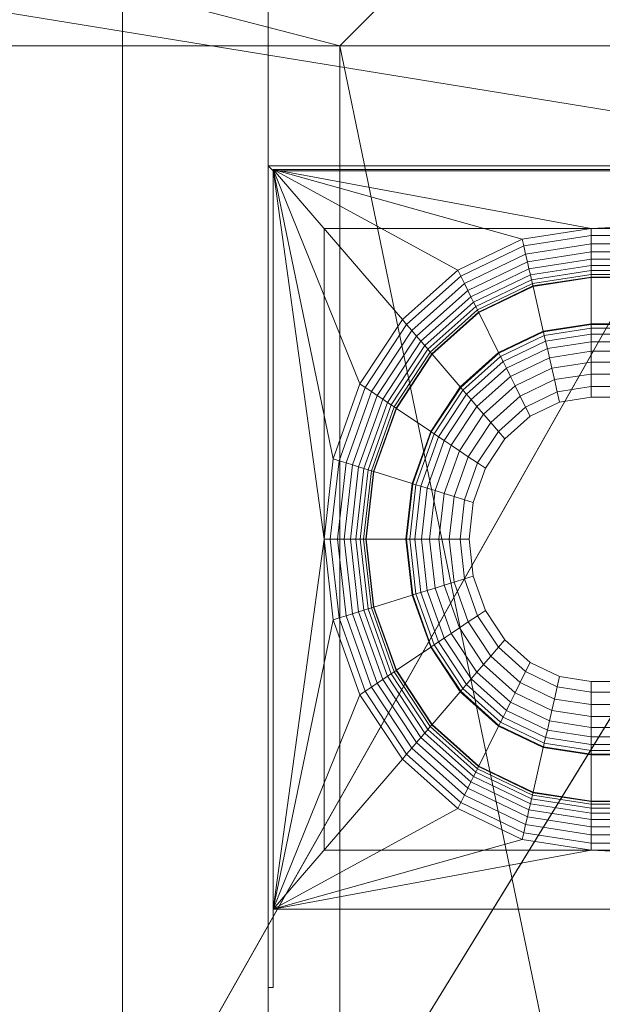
# Model space of a CAD drawing. Header units: millimetres. Extents: x 5566 to 34320, y 298 to 15638.
# Tile 338 of 656: x 9083 to 9642, y 13583 to 14528. Entities that reach past the tile are written whole.
import ezdxf

# ---------------------------------------------------------------- set-up
doc = ezdxf.new("R2010")
doc.units = ezdxf.units.MM
doc.header["$MEASUREMENT"] = 0
for name, color, linetype in [('New_A - Fixtures.3D', 7, 'Continuous'), ('New_A - Slabs.3D', 7, 'Continuous'), ('New_A - Soffits.3D', 7, 'Continuous'), ('New_A - Walls - Interior.3D', 7, 'Continuous'), ('New_Backsplash', 7, 'Continuous')]:
    doc.layers.add(name, color=color, linetype=linetype)

# ---------------------------------------------------------------- blocks, each defined once
blk = doc.blocks.new('Slab_F88997A8-3703-4895-AA88-2743A1B7FDF9', base_point=(5758.12, 9954.45))
at = {"layer": 'New_A - Soffits.3D', "lineweight": 0}
mesh = blk.add_polyface(dxfattribs=at)
corners = [(7224.97, 9954.45, 3250.4), (5758.12, 9954.45, 3250.4), (5758.12, 9954.45, 2565.4), (7224.97, 9954.45, 2565.4), (10330.12, 15440.85, 3250.4), (5758.12, 15440.85, 3250.4), (7224.97, 3642.55, 3250.4), (8901.37, 3642.55, 3250.4), (8901.37, 3096.45, 3250.4), (12419.27, 3096.45, 3250.4), (12419.27, 492.95, 3250.4), (25538.37, 492.95, 3250.4), (25538.37, 3687, 3250.4), (22960.27, 3687, 3250.4), (22960.27, 8786.05, 3250.4), (18324.77, 8786.05, 3250.4), (18324.77, 10272.76, 3250.4), (18350.17, 10272.76, 3250.4), (18350.17, 11935.65, 3250.4), (18273.97, 11935.65, 3250.4), (18273.97, 14755.05, 3250.4), (14679.87, 14755.05, 3250.4), (14679.87, 14805.85, 3250.4), (10330.12, 14805.85, 3250.4), (18467.22, 708.85, 3250.4), (16357.34, 708.85, 3250.4), (16357.34, 4043.19, 3250.4), (17346.29, 4043.19, 3250.4), (17346.29, 3566.35, 3250.4), (18467.15, 3566.35, 3250.4), (5758.12, 15440.85, 2565.4), (7224.97, 3642.55, 2565.4), (10330.12, 15440.85, 2565.4), (10330.12, 14805.85, 2565.4), (14679.87, 14805.85, 2565.4), (14679.87, 14755.05, 2565.4), (18273.97, 14755.05, 2565.4), (18273.97, 11935.65, 2565.4), (18350.17, 11935.65, 2565.4), (18350.17, 10272.76, 2565.4), (18324.77, 10272.76, 2565.4), (18324.77, 8786.05, 2565.4), (22960.27, 8786.05, 2565.4), (22960.27, 3687, 2565.4), (25538.37, 3687, 2565.4), (25538.37, 492.95, 2565.4), (12419.27, 492.95, 2565.4), (12419.27, 3096.45, 2565.4), (8901.37, 3096.45, 2565.4), (8901.37, 3642.55, 2565.4), (17346.29, 3566.35, 2565.4), (17346.29, 4043.19, 2565.4), (16357.34, 4043.19, 2565.4), (16357.34, 708.85, 2565.4), (18467.22, 708.85, 2565.4), (18467.15, 3566.35, 2565.4)]
mesh.append_faces([[corners[k] for k in face] for face in [(0, 1, 2, 3), (1, 5, 30, 2), (6, 0, 3, 31), (5, 4, 32, 30), (7, 6, 31, 49), (8, 7, 49, 48), (9, 8, 48, 47), (10, 9, 47, 46), (11, 10, 46, 45), (12, 11, 45, 44), (13, 12, 44, 43), (14, 13, 43, 42), (15, 14, 42, 41), (16, 15, 41, 40), (17, 16, 40, 39), (18, 17, 39, 38), (19, 18, 38, 37), (20, 19, 37, 36), (21, 20, 36, 35), (22, 21, 35, 34), (23, 22, 34, 33), (4, 23, 33, 32), (25, 24, 54, 53), (26, 25, 53, 52), (27, 26, 52, 51), (28, 27, 51, 50), (29, 28, 50, 55), (24, 29, 55, 54)]], dxfattribs={"color": 254})
mesh.append_faces([[corners[k] for k in face] for face in [(18, 16, 17), (45, 43, 44)]], dxfattribs={"vtx0": -1, "color": 254})
mesh.append_faces([[corners[k] for k in face] for face in [(11, 24, 10), (38, 40, 37)]], dxfattribs={"vtx0": -1, "vtx1": -1, "color": 254})
mesh.append_faces([[corners[k] for k in face] for face in [(4, 0, 7), (25, 21, 10), (15, 19, 28), (11, 13, 24), (49, 3, 32), (46, 35, 53), (50, 37, 41), (45, 54, 43)]], dxfattribs={"vtx0": -1, "vtx1": -1, "vtx2": -1, "color": 254})
mesh.append_faces([[corners[k] for k in face] for face in [(23, 7, 8), (23, 8, 9), (21, 9, 10), (21, 26, 27), (19, 27, 28), (15, 28, 29), (13, 29, 24), (3, 30, 32), (49, 32, 33), (47, 33, 34), (47, 34, 35), (51, 35, 36), (51, 36, 37), (46, 53, 54), (55, 41, 42), (54, 42, 43)]], dxfattribs={"vtx0": -1, "vtx2": -1, "color": 254})
mesh.append_faces([[corners[k] for k in face] for face in [(12, 13, 11), (39, 40, 38)]], dxfattribs={"vtx1": -1, "color": 254})
mesh.append_faces([[corners[k] for k in face] for face in [(4, 5, 0), (23, 4, 7), (22, 23, 9), (21, 22, 9), (25, 26, 21), (20, 21, 27), (19, 20, 27), (15, 16, 19), (18, 19, 16), (24, 25, 10), (14, 15, 29), (13, 14, 29), (48, 49, 33), (47, 48, 33), (46, 47, 35), (52, 53, 35), (51, 52, 35), (50, 51, 37), (40, 41, 37), (55, 50, 41), (54, 55, 42), (45, 46, 54)]], dxfattribs={"vtx1": -1, "vtx2": -1, "color": 254})
mesh.append_faces([[corners[k] for k in face] for face in [(5, 1, 0), (0, 6, 7), (3, 2, 30), (49, 31, 3)]], dxfattribs={"vtx2": -1, "color": 254})
blk = doc.blocks.new('Wall_6D78BFDE-6ED0-4E1E-B8FA-D8C7C2BB701F', base_point=(9181.84, 10158.44))
at = {"layer": 'New_A - Walls - Interior.3D', "lineweight": 0}
mesh = blk.add_polyface(dxfattribs=at)
corners = [(9321.54, 10247.96), (9321.54, 10247.96, 2450), (9321.54, 10997.96, 2450), (9321.54, 10997.96), (9321.54, 15048.04), (9321.54, 15048.04, 2565), (9321.54, 15048.04, 2565.4), (9321.54, 10157.72, 2565.4), (9321.54, 10157.72, 2413), (9321.54, 10043.44, 2413), (9321.54, 10043.45), (9181.84, 10247.96), (9181.84, 10247.96, 2450), (9181.84, 10997.96, 2450), (9181.84, 10997.96), (9181.84, 15048.04), (9181.84, 15048.04, 2565), (9181.84, 15048.04, 2565.4), (9181.84, 10157.64, 2565.4), (9181.84, 10157.64, 2413), (9181.84, 10043.44, 2413), (9181.84, 10043.45)]
mesh.append_faces([[corners[k] for k in face] for face in [(1, 0, 11, 12), (2, 1, 12, 13), (3, 2, 13, 14), (3, 14, 15, 4), (18, 7, 6, 17), (8, 7, 18, 19), (9, 8, 19, 20), (9, 20, 21, 10), (11, 0, 10, 21)]], dxfattribs={"color": 254})
mesh.append_faces([[corners[k] for k in face] for face in [(4, 2, 3), (10, 8, 9), (4, 17, 6, 5)]], dxfattribs={"vtx0": -1, "color": 254})
mesh.append_faces([[corners[k] for k in face] for face in [(0, 8, 10), (21, 19, 11), (11, 19, 12)]], dxfattribs={"vtx0": -1, "vtx1": -1, "color": 254})
mesh.append_faces([[corners[k] for k in face] for face in [(4, 6, 2), (15, 13, 17)]], dxfattribs={"vtx0": -1, "vtx1": -1, "vtx2": -1, "color": 254})
mesh.append_faces([[corners[k] for k in face] for face in [(1, 6, 7), (1, 7, 8), (13, 18, 17)]], dxfattribs={"vtx0": -1, "vtx2": -1, "color": 254})
mesh.append_faces([[corners[k] for k in face] for face in [(14, 13, 15)]], dxfattribs={"vtx1": -1, "color": 254})
mesh.append_faces([[corners[k] for k in face] for face in [(1, 2, 6), (0, 1, 8), (13, 12, 18), (19, 18, 12)]], dxfattribs={"vtx1": -1, "vtx2": -1, "color": 254})
mesh.append_faces([[corners[k] for k in face] for face in [(21, 20, 19)]], dxfattribs={"vtx2": -1, "color": 254})
mesh.append_faces([[corners[k] for k in face] for face in [(4, 15, 16, 17)]], dxfattribs={"vtx3": -1, "color": 254})
blk = doc.blocks.new('Object_D83D08C3-E5B9-4589-8B2B-6B5885B5CCDB')
at = {"layer": 'New_A - Fixtures.3D', "lineweight": 0}
mesh = blk.add_polyface(dxfattribs=at)
corners = [(10791.35, 14384.4, 355), (10791.35, 13674.4, 355), (9326.54, 13674.4, 355), (9326.54, 14384.4, 355), (10562.76, 14327.6, 355), (9631.71, 14327.6, 355), (9565.36, 14317.44, 355), (9503.53, 14287.65, 355), (9450.44, 14240.26, 355), (9409.71, 14178.5, 355), (9384.1, 14106.58, 355), (9375.36, 14029.4, 355), (9384.1, 13952.22, 355), (9409.71, 13880.3, 355), (9450.44, 13818.54, 355), (9503.53, 13771.15, 355), (9565.36, 13741.36, 355), (9631.71, 13731.2, 355), (10562.76, 13731.2, 355), (10609.28, 13738.33, 355), (10652.64, 13759.22, 355), (10689.87, 13792.45, 355), (10718.44, 13835.76, 355), (10736.4, 13886.2, 355), (10742.52, 13940.32, 355), (10742.52, 14118.48, 355), (10736.4, 14172.61, 355), (10718.44, 14223.04, 355), (10689.87, 14266.35, 355), (10652.64, 14299.58, 355), (10609.28, 14320.48, 355), (10791.35, 14384.4), (9326.54, 14384.4), (9326.54, 14384.4, 355), (10791.35, 14384.4, 355), (10791.35, 13674.4), (9326.54, 13674.4), (9326.54, 13674.4, 355), (10791.35, 13674.4, 355), (10791.35, 14384.4), (10791.35, 13674.4), (10791.35, 13674.4, 355), (10791.35, 14384.4, 355), (9326.54, 14384.4), (9326.54, 13674.4), (9326.54, 13674.4, 355), (9326.54, 14384.4, 355), (10742.52, 14327.6), (9375.36, 14327.6), (9375.36, 14327.6, 59.17), (10742.52, 14327.6, 59.17), (9375.36, 13731.2), (9375.36, 13731.2, 59.17), (10742.52, 13731.2), (10742.52, 13731.2, 59.17)]
mesh.append_faces([[corners[k] for k in face] for face in [(31, 32, 33, 34), (35, 36, 37, 38), (39, 40, 41, 42), (43, 44, 45, 46), (47, 48, 49, 50), (48, 51, 52, 49), (51, 53, 54, 52), (53, 47, 50, 54), (47, 53, 51, 48), (50, 49, 52, 54)]], dxfattribs={"color": 7})
mesh.append_faces([[corners[k] for k in face] for face in [(3, 11, 2), (2, 17, 1)]], dxfattribs={"vtx0": -1, "vtx1": -1, "color": 7})
mesh.append_faces([[corners[k] for k in face] for face in [(24, 0, 1), (0, 25, 26), (0, 26, 27), (0, 27, 28), (0, 28, 29), (0, 29, 30), (0, 30, 4), (0, 4, 5), (3, 5, 6), (3, 6, 7), (3, 7, 8), (3, 8, 9), (3, 9, 10), (3, 10, 11), (2, 11, 12), (2, 12, 13), (2, 13, 14), (2, 14, 15), (2, 15, 16), (2, 16, 17)]], dxfattribs={"vtx0": -1, "vtx2": -1, "color": 7})
mesh.append_faces([[corners[k] for k in face] for face in [(24, 25, 0), (23, 24, 1), (22, 23, 1), (21, 22, 1), (20, 21, 1), (19, 20, 1), (18, 19, 1), (17, 18, 1), (3, 0, 5)]], dxfattribs={"vtx1": -1, "vtx2": -1, "color": 7})
mesh = blk.add_polyface(dxfattribs=at)
corners = [(9565.36, 14317.44, 355), (9631.71, 14327.6, 355), (9631.71, 14320.86, 354.81), (9566.86, 14310.92, 354.81), (9503.54, 14287.65, 355), (9506.43, 14281.81, 354.81), (9450.45, 14240.26, 355), (9454.54, 14235.49, 354.81), (9409.71, 14178.5, 355), (9414.73, 14175.13, 354.81), (9631.71, 14312.79, 353.63), (9568.65, 14303.14, 353.63), (9509.9, 14274.82, 353.63), (9459.45, 14229.79, 353.63), (9420.73, 14171.1, 353.63), (9631.71, 14305.18, 351.6), (9570.35, 14295.78, 351.6), (9513.17, 14268.23, 351.6), (9464.08, 14224.4, 351.6), (9426.4, 14167.29, 351.6), (9631.71, 14298.24, 348.77), (9571.89, 14289.08, 348.77), (9516.15, 14262.23, 348.77), (9468.29, 14219.5, 348.77), (9431.56, 14163.82, 348.77), (9631.71, 14292.2, 345.23), (9573.24, 14283.25, 345.23), (9518.75, 14256.99, 345.23), (9471.96, 14215.23, 345.23), (9436.06, 14160.8, 345.23), (9631.71, 14287.24, 341.08), (9574.34, 14278.45, 341.08), (9520.88, 14252.69, 341.08), (9474.98, 14211.72, 341.08), (9439.76, 14158.32, 341.08), (9631.71, 14283.49, 336.47), (9575.17, 14274.84, 336.47), (9522.49, 14249.45, 336.47), (9477.25, 14209.07, 336.47), (9442.54, 14156.45, 336.47), (9631.71, 14281.1, 331.51), (9575.71, 14272.52, 331.51), (9523.52, 14247.37, 331.51), (9478.71, 14207.38, 331.51), (9444.33, 14155.25, 331.51), (9631.71, 14280.6, 328.94), (9575.82, 14272.04, 328.94), (9523.74, 14246.95, 328.94), (9479.01, 14207.03, 328.94), (9444.7, 14155, 328.94), (9631.71, 14236.31, 98.25), (9585.67, 14229.26, 98.25), (9542.77, 14208.59, 98.25), (9505.94, 14175.71, 98.25), (9631.71, 14235.57, 94.4), (9585.84, 14228.54, 94.4), (9543.09, 14207.95, 94.4), (9506.39, 14175.18, 94.4), (9631.71, 14231.97, 86.97), (9586.64, 14225.07, 86.97), (9544.64, 14204.83, 86.97), (9508.57, 14172.64, 86.97), (9631.71, 14226.36, 80.04), (9587.88, 14219.65, 80.04), (9547.05, 14199.97, 80.04), (9511.98, 14168.67, 80.04), (9631.71, 14218.91, 73.83), (9589.54, 14212.45, 73.83), (9550.25, 14193.52, 73.83), (9516.51, 14163.41, 73.83), (9631.71, 14209.85, 68.52), (9591.56, 14203.7, 68.52), (9554.15, 14185.67, 68.52), (9631.71, 14199.45, 64.27), (9593.87, 14193.65, 64.27), (9558.62, 14176.67, 64.27), (9631.71, 14188.03, 61.22), (9596.41, 14182.62, 61.22), (9563.53, 14166.77, 61.22)]
mesh.append_faces([[corners[k] for k in face] for face in [(0, 1, 2, 3), (4, 0, 3, 5), (6, 4, 5, 7), (8, 6, 7, 9), (3, 2, 10, 11), (5, 3, 11, 12), (7, 5, 12, 13), (9, 7, 13, 14), (11, 10, 15, 16), (12, 11, 16, 17), (13, 12, 17, 18), (14, 13, 18, 19), (16, 15, 20, 21), (17, 16, 21, 22), (18, 17, 22, 23), (19, 18, 23, 24), (21, 20, 25, 26), (22, 21, 26, 27), (23, 22, 27, 28), (24, 23, 28, 29), (26, 25, 30, 31), (27, 26, 31, 32), (28, 27, 32, 33), (29, 28, 33, 34), (31, 30, 35, 36), (32, 31, 36, 37), (33, 32, 37, 38), (34, 33, 38, 39), (36, 35, 40, 41), (37, 36, 41, 42), (38, 37, 42, 43), (39, 38, 43, 44), (41, 40, 45, 46), (42, 41, 46, 47), (43, 42, 47, 48), (44, 43, 48, 49), (46, 45, 50, 51), (47, 46, 51, 52), (48, 47, 52, 53), (51, 50, 54, 55), (52, 51, 55, 56), (53, 52, 56, 57), (55, 54, 58, 59), (56, 55, 59, 60), (57, 56, 60, 61), (59, 58, 62, 63), (60, 59, 63, 64), (61, 60, 64, 65), (63, 62, 66, 67), (64, 63, 67, 68), (65, 64, 68, 69), (67, 66, 70, 71), (68, 67, 71, 72), (71, 70, 73, 74), (72, 71, 74, 75), (74, 73, 76, 77), (75, 74, 77, 78)]], dxfattribs={"color": 7})
mesh = blk.add_polyface(dxfattribs=at)
corners = [(9631.71, 13731.2, 59.17), (9631.71, 13892.98, 59.17), (10562.76, 13892.98, 59.17), (10562.76, 13731.2, 59.17), (9631.71, 13882.87, 59.45), (10562.76, 13882.87, 59.45), (9631.71, 13870.77, 61.22), (10562.76, 13870.77, 61.22), (9631.71, 13859.35, 64.27), (10562.76, 13859.35, 64.27), (9631.71, 13848.95, 68.52), (10562.76, 13848.95, 68.52), (9631.71, 13839.89, 73.83), (10562.76, 13839.89, 73.83), (9631.71, 13832.44, 80.04), (10562.76, 13832.44, 80.04), (9631.71, 13826.83, 86.97), (10562.76, 13826.83, 86.97), (9631.71, 13823.23, 94.4), (10562.76, 13823.23, 94.4), (9631.71, 13822.49, 98.25), (10562.76, 13822.49, 98.25), (9631.71, 13778.2, 328.94), (10562.76, 13778.2, 328.94), (9631.71, 13777.7, 331.51), (10562.76, 13777.7, 331.51), (9631.71, 13775.3, 336.47), (10562.76, 13775.3, 336.47), (9631.71, 13771.56, 341.08), (10562.76, 13771.56, 341.08), (9631.71, 13766.6, 345.23), (10562.76, 13766.6, 345.23), (9631.71, 13760.56, 348.77), (10562.76, 13760.56, 348.77), (9631.71, 13753.62, 351.6), (10562.76, 13753.62, 351.6), (9631.71, 13746.01, 353.63), (10562.76, 13746.01, 353.63), (9631.71, 13737.94, 354.81), (10562.76, 13737.94, 354.81), (9631.71, 13731.2, 355), (10562.76, 13731.2, 355), (9631.71, 14327.6, 59.17), (10562.76, 14327.6, 59.17), (10562.76, 14165.82, 59.17), (9631.71, 14165.82, 59.17), (10562.76, 14175.93, 59.45), (9631.71, 14175.93, 59.45), (10562.76, 14188.03, 61.22), (9631.71, 14188.03, 61.22), (10562.76, 14199.45, 64.27), (9631.71, 14199.45, 64.27), (10562.76, 14209.85, 68.52), (9631.71, 14209.85, 68.52), (10562.76, 14218.91, 73.83), (9631.71, 14218.91, 73.83), (10562.76, 14226.36, 80.04), (9631.71, 14226.36, 80.04), (10562.76, 14231.97, 86.97), (9631.71, 14231.97, 86.97), (10562.76, 14235.57, 94.4), (9631.71, 14235.57, 94.4), (10562.76, 14236.31, 98.25), (9631.71, 14236.31, 98.25), (10562.76, 14280.6, 328.94), (9631.71, 14280.6, 328.94), (10562.76, 14281.1, 331.51), (9631.71, 14281.1, 331.51), (10562.76, 14283.5, 336.47), (9631.71, 14283.5, 336.47), (10562.76, 14287.24, 341.08), (9631.71, 14287.24, 341.08), (10562.76, 14292.2, 345.23), (9631.71, 14292.2, 345.23), (10562.76, 14298.25, 348.77), (9631.71, 14298.25, 348.77), (10562.76, 14305.18, 351.6), (9631.71, 14305.18, 351.6), (10562.76, 14312.79, 353.63), (9631.71, 14312.79, 353.63), (10562.76, 14320.86, 354.81), (9631.71, 14320.86, 354.81), (10562.76, 14327.6, 355), (9631.71, 14327.6, 355), (10742.52, 13940.32, 59.17), (10603.45, 13940.32, 59.17), (10603.45, 14118.48, 59.17), (10742.52, 14118.48, 59.17), (10612.14, 13940.32, 59.45), (10612.14, 14118.48, 59.45), (10622.54, 13940.32, 61.22), (10622.54, 14118.48, 61.22), (10632.36, 13940.32, 64.27), (10632.36, 14118.48, 64.27), (10641.3, 13940.32, 68.52), (10641.3, 14118.48, 68.52), (10649.09, 13940.32, 73.83), (10649.09, 14118.48, 73.83), (10655.49, 13940.32, 80.04), (10655.49, 14118.48, 80.04), (10660.32, 13940.32, 86.97), (10660.32, 14118.48, 86.97), (10663.41, 13940.32, 94.4), (10663.41, 14118.48, 94.4), (10664.05, 13940.32, 98.25), (10664.05, 14118.48, 98.25), (10702.12, 13940.32, 328.94), (10702.12, 14118.48, 328.94), (10702.55, 13940.32, 331.51), (10702.55, 14118.48, 331.51), (10704.61, 13940.32, 336.47), (10704.61, 14118.48, 336.47), (10707.82, 13940.32, 341.08), (10707.82, 14118.48, 341.08), (10712.09, 13940.32, 345.23), (10712.09, 14118.48, 345.23), (10717.29, 13940.32, 348.77), (10717.29, 14118.48, 348.77), (10723.25, 13940.32, 351.6), (10723.25, 14118.48, 351.6), (10729.79, 13940.32, 353.63), (10729.79, 14118.48, 353.63), (10736.73, 13940.32, 354.81), (10736.73, 14118.48, 354.81), (10742.52, 13940.32, 355), (10742.52, 14118.48, 355)]
mesh.append_faces([[corners[k] for k in face] for face in [(0, 1, 2, 3), (1, 4, 5, 2), (4, 6, 7, 5), (6, 8, 9, 7), (8, 10, 11, 9), (10, 12, 13, 11), (12, 14, 15, 13), (14, 16, 17, 15), (16, 18, 19, 17), (18, 20, 21, 19), (20, 22, 23, 21), (22, 24, 25, 23), (24, 26, 27, 25), (26, 28, 29, 27), (28, 30, 31, 29), (30, 32, 33, 31), (32, 34, 35, 33), (34, 36, 37, 35), (36, 38, 39, 37), (38, 40, 41, 39), (40, 0, 3, 41), (42, 43, 44, 45), (45, 44, 46, 47), (47, 46, 48, 49), (49, 48, 50, 51), (51, 50, 52, 53), (53, 52, 54, 55), (55, 54, 56, 57), (57, 56, 58, 59), (59, 58, 60, 61), (61, 60, 62, 63), (63, 62, 64, 65), (65, 64, 66, 67), (67, 66, 68, 69), (69, 68, 70, 71), (71, 70, 72, 73), (73, 72, 74, 75), (75, 74, 76, 77), (77, 76, 78, 79), (79, 78, 80, 81), (81, 80, 82, 83), (83, 82, 43, 42), (84, 85, 86, 87), (85, 88, 89, 86), (88, 90, 91, 89), (90, 92, 93, 91), (92, 94, 95, 93), (94, 96, 97, 95), (96, 98, 99, 97), (98, 100, 101, 99), (100, 102, 103, 101), (102, 104, 105, 103), (104, 106, 107, 105), (106, 108, 109, 107), (108, 110, 111, 109), (110, 112, 113, 111), (112, 114, 115, 113), (114, 116, 117, 115), (116, 118, 119, 117), (118, 120, 121, 119), (120, 122, 123, 121), (122, 124, 125, 123), (124, 84, 87, 125)]], dxfattribs={"color": 7})
mesh.append_faces([[corners[k] for k in face] for face in [(0, 4, 1), (43, 46, 44), (84, 88, 85)]], dxfattribs={"vtx0": -1, "color": 7})
mesh.append_faces([[corners[k] for k in face] for face in [(3, 19, 41), (42, 61, 83), (87, 103, 125)]], dxfattribs={"vtx0": -1, "vtx1": -1, "color": 7})
mesh.append_faces([[corners[k] for k in face] for face in [(40, 24, 18), (19, 25, 41), (61, 67, 83), (82, 66, 60), (124, 108, 102), (103, 109, 125)]], dxfattribs={"vtx0": -1, "vtx1": -1, "vtx2": -1, "color": 7})
mesh.append_faces([[corners[k] for k in face] for face in [(40, 36, 34), (40, 34, 32), (40, 32, 30), (40, 30, 28), (40, 28, 26), (40, 26, 24), (0, 18, 16), (0, 16, 14), (0, 14, 12), (0, 12, 10), (0, 10, 8), (0, 8, 6), (0, 6, 4), (3, 5, 7), (3, 7, 9), (3, 9, 11), (3, 11, 13), (3, 13, 15), (3, 15, 17), (3, 17, 19), (42, 47, 49), (42, 49, 51), (42, 51, 53), (42, 53, 55), (42, 55, 57), (42, 57, 59), (42, 59, 61), (82, 78, 76), (82, 76, 74), (82, 74, 72), (82, 72, 70), (82, 70, 68), (82, 68, 66), (43, 60, 58), (43, 58, 56), (43, 56, 54), (43, 54, 52), (43, 52, 50), (43, 50, 48), (43, 48, 46), (124, 120, 118), (124, 118, 116), (124, 116, 114), (124, 114, 112), (124, 112, 110), (124, 110, 108), (84, 102, 100), (84, 100, 98), (84, 98, 96), (84, 96, 94), (84, 94, 92), (84, 92, 90), (84, 90, 88), (87, 89, 91), (87, 91, 93), (87, 93, 95), (87, 95, 97), (87, 97, 99), (87, 99, 101), (87, 101, 103)]], dxfattribs={"vtx0": -1, "vtx2": -1, "color": 7})
mesh.append_faces([[corners[k] for k in face] for face in [(2, 5, 3), (45, 47, 42), (86, 89, 87)]], dxfattribs={"vtx1": -1, "color": 7})
mesh.append_faces([[corners[k] for k in face] for face in [(0, 40, 18), (35, 37, 41), (33, 35, 41), (31, 33, 41), (29, 31, 41), (27, 29, 41), (25, 27, 41), (77, 79, 83), (75, 77, 83), (73, 75, 83), (71, 73, 83), (69, 71, 83), (67, 69, 83), (43, 82, 60), (84, 124, 102), (119, 121, 125), (117, 119, 125), (115, 117, 125), (113, 115, 125), (111, 113, 125), (109, 111, 125)]], dxfattribs={"vtx1": -1, "vtx2": -1, "color": 7})
mesh.append_faces([[corners[k] for k in face] for face in [(40, 38, 36), (37, 39, 41), (79, 81, 83), (82, 80, 78), (124, 122, 120), (121, 123, 125)]], dxfattribs={"vtx2": -1, "color": 7})
mesh = blk.add_polyface(dxfattribs=at)
corners = [(9384.1, 14106.58, 355), (9409.71, 14178.5, 355), (9414.73, 14175.13, 354.81), (9389.7, 14104.84, 354.81), (9375.37, 14029.4, 355), (9381.16, 14029.4, 354.81), (9420.73, 14171.1, 353.63), (9396.4, 14102.75, 353.63), (9388.09, 14029.4, 353.63), (9426.4, 14167.29, 351.6), (9402.72, 14100.78, 351.6), (9394.64, 14029.4, 351.6), (9431.56, 14163.82, 348.77), (9408.48, 14098.98, 348.77), (9400.6, 14029.4, 348.77), (9436.06, 14160.8, 345.23), (9413.49, 14097.42, 345.23), (9405.79, 14029.4, 345.23), (9439.76, 14158.32, 341.08), (9417.62, 14096.13, 341.08), (9410.06, 14029.4, 341.08), (9442.54, 14156.45, 336.47), (9420.72, 14095.17, 336.47), (9413.28, 14029.4, 336.47), (9444.33, 14155.25, 331.51), (9422.71, 14094.54, 331.51), (9415.34, 14029.4, 331.51), (9444.7, 14155, 328.94), (9423.12, 14094.42, 328.94), (9415.77, 14029.4, 328.94), (9479.01, 14207.03, 328.94), (9505.94, 14175.71, 98.25), (9477.67, 14132.86, 98.25), (9459.9, 14082.95, 98.25), (9453.84, 14029.4, 98.25), (9506.39, 14175.18, 94.4), (9478.22, 14132.49, 94.4), (9460.52, 14082.76, 94.4), (9454.48, 14029.4, 94.4), (9508.57, 14172.64, 86.97), (9480.9, 14130.69, 86.97), (9463.5, 14081.83, 86.97), (9457.57, 14029.4, 86.97), (9511.98, 14168.67, 80.04), (9485.08, 14127.88, 80.04), (9468.16, 14080.38, 80.04), (9462.39, 14029.4, 80.04), (9516.51, 14163.41, 73.83), (9490.62, 14124.16, 73.83), (9474.35, 14078.45, 73.83), (9468.8, 14029.4, 73.83), (9550.25, 14193.52, 73.83), (9554.15, 14185.67, 68.52), (9522.02, 14157, 68.52), (9497.37, 14119.63, 68.52), (9481.87, 14076.1, 68.52), (9476.59, 14029.4, 68.52), (9558.62, 14176.67, 64.27), (9528.34, 14149.64, 64.27), (9505.11, 14114.42, 64.27), (9490.51, 14073.41, 64.27), (9485.53, 14029.4, 64.27), (9563.53, 14166.77, 61.22), (9535.29, 14141.57, 61.22), (9513.62, 14108.71, 61.22), (9499.99, 14070.46, 61.22), (9495.35, 14029.4, 61.22), (9596.41, 14182.62, 61.22), (9631.71, 14188.03, 61.22), (9631.71, 14175.93, 59.45), (9599.11, 14170.94, 59.45), (9568.73, 14156.3, 59.45), (9542.64, 14133.01, 59.45), (9522.62, 14102.66, 59.45), (9510.04, 14067.33, 59.45), (9505.75, 14029.4, 59.45), (9631.71, 14165.82, 59.17), (9601.36, 14161.17, 59.17), (9573.07, 14147.54, 59.17), (9548.79, 14125.86, 59.17), (9530.15, 14097.61, 59.17), (9518.44, 14064.71, 59.17), (9514.44, 14029.4, 59.17)]
mesh.append_faces([[corners[k] for k in face] for face in [(0, 1, 2, 3), (4, 0, 3, 5), (3, 2, 6, 7), (5, 3, 7, 8), (7, 6, 9, 10), (8, 7, 10, 11), (10, 9, 12, 13), (11, 10, 13, 14), (13, 12, 15, 16), (14, 13, 16, 17), (16, 15, 18, 19), (17, 16, 19, 20), (19, 18, 21, 22), (20, 19, 22, 23), (22, 21, 24, 25), (23, 22, 25, 26), (25, 24, 27, 28), (26, 25, 28, 29), (27, 30, 31, 32), (28, 27, 32, 33), (29, 28, 33, 34), (32, 31, 35, 36), (33, 32, 36, 37), (34, 33, 37, 38), (36, 35, 39, 40), (37, 36, 40, 41), (38, 37, 41, 42), (40, 39, 43, 44), (41, 40, 44, 45), (42, 41, 45, 46), (44, 43, 47, 48), (45, 44, 48, 49), (46, 45, 49, 50), (47, 51, 52, 53), (48, 47, 53, 54), (49, 48, 54, 55), (50, 49, 55, 56), (53, 52, 57, 58), (54, 53, 58, 59), (55, 54, 59, 60), (56, 55, 60, 61), (58, 57, 62, 63), (59, 58, 63, 64), (60, 59, 64, 65), (61, 60, 65, 66), (67, 68, 69, 70), (62, 67, 70, 71), (63, 62, 71, 72), (64, 63, 72, 73), (65, 64, 73, 74), (66, 65, 74, 75), (70, 69, 76, 77), (71, 70, 77, 78), (72, 71, 78, 79), (73, 72, 79, 80), (74, 73, 80, 81), (75, 74, 81, 82)]], dxfattribs={"color": 7})
mesh = blk.add_polyface(dxfattribs=at)
corners = [(9384.1, 13952.22, 355), (9375.37, 14029.4, 355), (9381.16, 14029.4, 354.81), (9389.7, 13953.97, 354.81), (9409.71, 13880.3, 355), (9414.73, 13883.67, 354.81), (9388.09, 14029.4, 353.63), (9396.4, 13956.05, 353.63), (9420.73, 13887.71, 353.63), (9394.64, 14029.4, 351.6), (9402.72, 13958.03, 351.6), (9426.4, 13891.51, 351.6), (9400.6, 14029.4, 348.77), (9408.48, 13959.82, 348.77), (9431.56, 13894.98, 348.77), (9405.79, 14029.4, 345.23), (9413.49, 13961.38, 345.23), (9436.06, 13898, 345.23), (9410.06, 14029.4, 341.08), (9417.62, 13962.67, 341.08), (9439.76, 13900.48, 341.08), (9413.28, 14029.4, 336.47), (9420.72, 13963.64, 336.47), (9442.54, 13902.35, 336.47), (9415.34, 14029.4, 331.51), (9422.71, 13964.26, 331.51), (9444.33, 13903.55, 331.51), (9415.77, 14029.4, 328.94), (9423.12, 13964.39, 328.94), (9444.7, 13903.8, 328.94), (9453.84, 14029.4, 98.25), (9459.9, 13975.85, 98.25), (9477.67, 13925.95, 98.25), (9479.01, 13851.78, 328.94), (9505.94, 13883.09, 98.25), (9454.48, 14029.4, 94.4), (9460.52, 13976.04, 94.4), (9478.22, 13926.32, 94.4), (9506.39, 13883.62, 94.4), (9457.57, 14029.4, 86.97), (9463.5, 13976.97, 86.97), (9480.9, 13928.12, 86.97), (9508.57, 13886.16, 86.97), (9462.39, 14029.4, 80.04), (9468.16, 13978.42, 80.04), (9485.08, 13930.92, 80.04), (9511.98, 13890.13, 80.04), (9468.8, 14029.4, 73.83), (9474.35, 13980.35, 73.83), (9490.62, 13934.65, 73.83), (9516.51, 13895.4, 73.83), (9476.59, 14029.4, 68.52), (9481.87, 13982.7, 68.52), (9497.37, 13939.18, 68.52), (9522.02, 13901.81, 68.52), (9550.25, 13865.28, 73.83), (9554.15, 13873.13, 68.52), (9485.53, 14029.4, 64.27), (9490.51, 13985.39, 64.27), (9505.11, 13944.38, 64.27), (9528.34, 13909.16, 64.27), (9558.62, 13882.14, 64.27), (9495.35, 14029.4, 61.22), (9499.99, 13988.35, 61.22), (9513.62, 13950.09, 61.22), (9535.29, 13917.24, 61.22), (9563.53, 13892.03, 61.22), (9505.75, 14029.4, 59.45), (9510.04, 13991.48, 59.45), (9522.62, 13956.14, 59.45), (9542.64, 13925.79, 59.45), (9568.73, 13902.51, 59.45), (9596.41, 13876.18, 61.22), (9599.11, 13887.87, 59.45), (9631.71, 13870.78, 61.22), (9631.71, 13882.87, 59.45), (9514.44, 14029.4, 59.17), (9518.44, 13994.09, 59.17), (9530.15, 13961.19, 59.17), (9548.79, 13932.94, 59.17), (9573.07, 13911.26, 59.17), (9601.36, 13897.63, 59.17), (9631.71, 13892.99, 59.17)]
mesh.append_faces([[corners[k] for k in face] for face in [(0, 1, 2, 3), (4, 0, 3, 5), (3, 2, 6, 7), (5, 3, 7, 8), (7, 6, 9, 10), (8, 7, 10, 11), (10, 9, 12, 13), (11, 10, 13, 14), (13, 12, 15, 16), (14, 13, 16, 17), (16, 15, 18, 19), (17, 16, 19, 20), (19, 18, 21, 22), (20, 19, 22, 23), (22, 21, 24, 25), (23, 22, 25, 26), (25, 24, 27, 28), (26, 25, 28, 29), (28, 27, 30, 31), (29, 28, 31, 32), (33, 29, 32, 34), (31, 30, 35, 36), (32, 31, 36, 37), (34, 32, 37, 38), (36, 35, 39, 40), (37, 36, 40, 41), (38, 37, 41, 42), (40, 39, 43, 44), (41, 40, 44, 45), (42, 41, 45, 46), (44, 43, 47, 48), (45, 44, 48, 49), (46, 45, 49, 50), (48, 47, 51, 52), (49, 48, 52, 53), (50, 49, 53, 54), (55, 50, 54, 56), (52, 51, 57, 58), (53, 52, 58, 59), (54, 53, 59, 60), (56, 54, 60, 61), (58, 57, 62, 63), (59, 58, 63, 64), (60, 59, 64, 65), (61, 60, 65, 66), (63, 62, 67, 68), (64, 63, 68, 69), (65, 64, 69, 70), (66, 65, 70, 71), (72, 66, 71, 73), (74, 72, 73, 75), (68, 67, 76, 77), (69, 68, 77, 78), (70, 69, 78, 79), (71, 70, 79, 80), (73, 71, 80, 81), (75, 73, 81, 82)]], dxfattribs={"color": 7})
mesh = blk.add_polyface(dxfattribs=at)
corners = [(9450.45, 13818.54, 355), (9409.71, 13880.3, 355), (9414.73, 13883.67, 354.81), (9454.54, 13823.31, 354.81), (9503.54, 13771.15, 355), (9506.43, 13776.99, 354.81), (9565.36, 13741.36, 355), (9566.86, 13747.88, 354.81), (9631.71, 13731.2, 355), (9631.71, 13737.95, 354.81), (9420.73, 13887.71, 353.63), (9459.45, 13829.01, 353.63), (9509.9, 13783.98, 353.63), (9568.65, 13755.67, 353.63), (9631.71, 13746.01, 353.63), (9426.4, 13891.51, 351.6), (9464.08, 13834.4, 351.6), (9513.17, 13790.57, 351.6), (9570.35, 13763.02, 351.6), (9631.71, 13753.63, 351.6), (9431.56, 13894.98, 348.77), (9468.29, 13839.3, 348.77), (9516.15, 13796.58, 348.77), (9571.89, 13769.72, 348.77), (9631.71, 13760.56, 348.77), (9436.06, 13898, 345.23), (9471.96, 13843.57, 345.23), (9518.75, 13801.81, 345.23), (9573.24, 13775.56, 345.23), (9631.71, 13766.6, 345.23), (9439.76, 13900.48, 341.08), (9474.98, 13847.08, 341.08), (9520.88, 13806.11, 341.08), (9574.34, 13780.35, 341.08), (9631.71, 13771.57, 341.08), (9442.54, 13902.35, 336.47), (9477.25, 13849.73, 336.47), (9522.49, 13809.35, 336.47), (9575.17, 13783.97, 336.47), (9631.71, 13775.31, 336.47), (9444.33, 13903.55, 331.51), (9478.71, 13851.43, 331.51), (9523.52, 13811.43, 331.51), (9575.71, 13786.28, 331.51), (9631.71, 13777.71, 331.51), (9444.7, 13903.8, 328.94), (9479.01, 13851.78, 328.94), (9523.74, 13811.85, 328.94), (9575.82, 13786.76, 328.94), (9631.71, 13778.2, 328.94), (9505.94, 13883.09, 98.25), (9542.77, 13850.21, 98.25), (9585.67, 13829.54, 98.25), (9631.71, 13822.49, 98.25), (9506.39, 13883.62, 94.4), (9543.09, 13850.85, 94.4), (9585.84, 13830.26, 94.4), (9631.71, 13823.23, 94.4), (9508.57, 13886.16, 86.97), (9544.64, 13853.97, 86.97), (9586.64, 13833.73, 86.97), (9631.71, 13826.83, 86.97), (9511.98, 13890.13, 80.04), (9547.05, 13858.83, 80.04), (9587.88, 13839.15, 80.04), (9631.71, 13832.44, 80.04), (9516.51, 13895.4, 73.83), (9550.25, 13865.28, 73.83), (9589.54, 13846.35, 73.83), (9631.71, 13839.89, 73.83), (9554.15, 13873.13, 68.52), (9591.56, 13855.1, 68.52), (9631.71, 13848.95, 68.52), (9558.62, 13882.14, 64.27), (9593.87, 13865.15, 64.27), (9631.71, 13859.35, 64.27), (9563.53, 13892.03, 61.22), (9596.41, 13876.18, 61.22), (9631.71, 13870.78, 61.22)]
mesh.append_faces([[corners[k] for k in face] for face in [(0, 1, 2, 3), (4, 0, 3, 5), (6, 4, 5, 7), (8, 6, 7, 9), (3, 2, 10, 11), (5, 3, 11, 12), (7, 5, 12, 13), (9, 7, 13, 14), (11, 10, 15, 16), (12, 11, 16, 17), (13, 12, 17, 18), (14, 13, 18, 19), (16, 15, 20, 21), (17, 16, 21, 22), (18, 17, 22, 23), (19, 18, 23, 24), (21, 20, 25, 26), (22, 21, 26, 27), (23, 22, 27, 28), (24, 23, 28, 29), (26, 25, 30, 31), (27, 26, 31, 32), (28, 27, 32, 33), (29, 28, 33, 34), (31, 30, 35, 36), (32, 31, 36, 37), (33, 32, 37, 38), (34, 33, 38, 39), (36, 35, 40, 41), (37, 36, 41, 42), (38, 37, 42, 43), (39, 38, 43, 44), (41, 40, 45, 46), (42, 41, 46, 47), (43, 42, 47, 48), (44, 43, 48, 49), (47, 46, 50, 51), (48, 47, 51, 52), (49, 48, 52, 53), (51, 50, 54, 55), (52, 51, 55, 56), (53, 52, 56, 57), (55, 54, 58, 59), (56, 55, 59, 60), (57, 56, 60, 61), (59, 58, 62, 63), (60, 59, 63, 64), (61, 60, 64, 65), (63, 62, 66, 67), (64, 63, 67, 68), (65, 64, 68, 69), (68, 67, 70, 71), (69, 68, 71, 72), (71, 70, 73, 74), (72, 71, 74, 75), (74, 73, 76, 77), (75, 74, 77, 78)]], dxfattribs={"color": 7})
blk = doc.blocks.new('Beam Segment_1F40D297-394D-47AE-82EB-7CD9300D760A')
at = {"layer": 'New_Backsplash', "lineweight": 0}
mesh = blk.add_polyface(dxfattribs=at)
corners = [(9321.54, 14387.85), (10796.67, 14387.85), (10791.67, 14382.85), (9326.54, 14382.85), (9321.54, 14387.85, 2555), (10796.67, 14387.85, 2555), (10791.67, 14382.85, 2555), (9326.54, 14382.85, 2555)]
mesh.append_faces([[corners[k] for k in face] for face in [(0, 1, 2, 3), (4, 5, 1, 0), (1, 5, 6, 2), (3, 2, 6, 7), (7, 4, 0, 3), (7, 6, 5, 4)]], dxfattribs={"color": 7})
blk = doc.blocks.new('Beam Segment_D28E6F4C-D08F-4D14-A754-7E5716D1EB41')
at = {"layer": 'New_Backsplash', "lineweight": 0}
mesh = blk.add_polyface(dxfattribs=at)
corners = [(9321.54, 14387.85), (9326.54, 14382.85), (9326.54, 13599.34), (9321.54, 13599.34), (9321.54, 14387.85, 2555), (9326.54, 14382.85, 2555), (9326.54, 13599.34, 2555), (9321.54, 13599.34, 2555)]
mesh.append_faces([[corners[k] for k in face] for face in [(0, 1, 2, 3), (4, 5, 1, 0), (1, 5, 6, 2), (7, 3, 2, 6), (4, 0, 3, 7), (5, 4, 7, 6)]], dxfattribs={"color": 7})
blk = doc.blocks.new('Wall_BC6C123A-D91C-4D04-A166-5B0FF3070C63', base_point=(9181.84, 14387.85))
at = {"layer": 'New_A - Walls - Interior.3D', "lineweight": 0}
mesh = blk.add_polyface(dxfattribs=at)
corners = [(9321.54, 14387.85, 2565.4), (9975.59, 14387.85, 2565.4), (9975.59, 14502.85, 2565.4), (9321.54, 14502.85, 2565.4), (9321.54, 14387.85), (9975.59, 14387.85), (9975.59, 14502.85), (9321.54, 14502.85)]
mesh.append_faces([[corners[k] for k in face] for face in [(0, 1, 2, 3), (4, 5, 1, 0), (2, 1, 5, 6), (3, 2, 6, 7), (4, 0, 3, 7), (7, 6, 5, 4)]], dxfattribs={"color": 254})
blk = doc.blocks.new('Slab_37BCEA3F-6036-4764-93A5-9224337F71E8', base_point=(5916.43, 15048.04))
at = {"layer": 'New_A - Slabs.3D', "lineweight": 0}
mesh = blk.add_polyface(dxfattribs=at)
corners = [(5916.43, 10157.64), (5916.43, 15048.04), (5916.43, 15048.04, -150), (5916.43, 10157.64, -150), (9975.59, 14387.85), (9976.56, 15048.04), (7377.02, 10157.64), (7376.95, 3737.93), (8902.44, 3737.92), (8902.44, 3096.45), (12502.66, 3096.45), (12502.66, 677.85), (16357.34, 677.1), (16357.32, 492.94), (18467.23, 492.94), (18467.23, 683.44), (22812.25, 682.84), (22812.25, 8523.08), (17906.72, 8523.08), (17906.72, 9408.34), (12153.62, 9408.34), (12151.65, 10818), (14831.44, 10818.04), (14831.44, 14387.85), (9976.56, 15048.04, -150), (7377.02, 10157.64, -150), (9975.59, 14387.85, -150), (14831.44, 14387.85, -150), (14831.44, 10818.04, -150), (12151.65, 10818, -150), (12153.62, 9408.34, -150), (17906.72, 9408.34, -150), (17906.72, 8523.08, -150), (22812.25, 8523.08, -150), (22812.25, 682.84, -150), (18467.23, 683.44, -150), (18467.23, 492.94, -150), (16357.32, 492.94, -150), (16357.34, 677.1, -150), (12502.66, 677.85, -150), (12502.66, 3096.45, -150), (8902.44, 3096.45, -150), (8902.44, 3737.92, -150), (7376.95, 3737.93, -150)]
mesh.append_faces([[corners[k] for k in face] for face in [(0, 1, 2, 3), (1, 5, 24, 2), (6, 0, 3, 25), (5, 4, 26, 24), (7, 6, 25, 43), (8, 7, 43, 42), (9, 8, 42, 41), (10, 9, 41, 40), (11, 10, 40, 39), (12, 11, 39, 38), (13, 12, 38, 37), (14, 13, 37, 36), (15, 14, 36, 35), (16, 15, 35, 34), (17, 16, 34, 33), (18, 17, 33, 32), (19, 18, 32, 31), (20, 19, 31, 30), (21, 20, 30, 29), (22, 21, 29, 28), (23, 22, 28, 27), (4, 23, 27, 26)]], dxfattribs={"color": 254})
mesh.append_faces([[corners[k] for k in face] for face in [(23, 21, 22), (17, 15, 16)]], dxfattribs={"vtx0": -1, "color": 254})
mesh.append_faces([[corners[k] for k in face] for face in [(27, 29, 26), (33, 35, 32)]], dxfattribs={"vtx0": -1, "vtx1": -1, "color": 254})
mesh.append_faces([[corners[k] for k in face] for face in [(6, 8, 4), (1, 6, 4), (21, 4, 9), (20, 10, 12), (26, 42, 25), (26, 25, 2), (41, 26, 29), (38, 40, 30)]], dxfattribs={"vtx0": -1, "vtx1": -1, "vtx2": -1, "color": 254})
mesh.append_faces([[corners[k] for k in face] for face in [(4, 8, 9), (20, 9, 10), (18, 12, 13), (18, 13, 14), (18, 14, 15), (41, 29, 30), (38, 30, 31), (38, 31, 32)]], dxfattribs={"vtx0": -1, "vtx2": -1, "color": 254})
mesh.append_faces([[corners[k] for k in face] for face in [(5, 1, 4), (24, 26, 2), (28, 29, 27), (34, 35, 33)]], dxfattribs={"vtx1": -1, "color": 254})
mesh.append_faces([[corners[k] for k in face] for face in [(20, 21, 9), (23, 4, 21), (19, 20, 12), (18, 19, 12), (17, 18, 15), (41, 42, 26), (40, 41, 30), (37, 38, 32), (36, 37, 32), (35, 36, 32)]], dxfattribs={"vtx1": -1, "vtx2": -1, "color": 254})
mesh.append_faces([[corners[k] for k in face] for face in [(1, 0, 6), (6, 7, 8), (10, 11, 12), (25, 3, 2), (42, 43, 25), (38, 39, 40)]], dxfattribs={"vtx2": -1, "color": 254})
blk = doc.blocks.new('Slab_D504926E-0A3B-4358-B099-62C84FBA8D51', base_point=(6698.99, 15442.94))
at = {"layer": 'New_A - Soffits.3D', "lineweight": 0}
mesh = blk.add_polyface(dxfattribs=at)
corners = [(5756.6, 15442.94, 6450.4), (5756.6, 15442.94, 6300.4), (5756.6, 9952.74, 6300.4), (5756.6, 9952.74, 6450.4), (10331.19, 15442.94, 6450.4), (10331.19, 15442.94, 6300.4), (10331.19, 9954.44, 6300.4), (5756.95, 9952.74, 6300.4), (9390.39, 14503.04, 6300.4), (6699.99, 14503.04, 6300.4), (6699.99, 10892.24, 6300.4), (9390.39, 10892.24, 6300.4), (5756.95, 9952.74, 6450.4), (10331.19, 9954.44, 6450.4), (6699.99, 10892.24, 6450.4), (6699.99, 14503.04, 6450.4), (9390.39, 14503.04, 6450.4), (9390.39, 10892.24, 6450.4)]
mesh.append_faces([[corners[k] for k in face] for face in [(0, 1, 2, 3), (4, 5, 1, 0), (3, 2, 7, 12), (13, 6, 5, 4), (12, 7, 6, 13), (15, 9, 8, 16), (14, 10, 9, 15), (17, 11, 10, 14), (16, 8, 11, 17)]], dxfattribs={"color": 254})
mesh.append_faces([[corners[k] for k in face] for face in [(6, 11, 5), (5, 8, 1), (4, 16, 13)]], dxfattribs={"vtx0": -1, "vtx1": -1, "color": 254})
mesh.append_faces([[corners[k] for k in face] for face in [(6, 2, 11), (13, 17, 3)]], dxfattribs={"vtx0": -1, "vtx1": -1, "vtx2": -1, "color": 254})
mesh.append_faces([[corners[k] for k in face] for face in [(9, 2, 1), (2, 10, 11), (5, 11, 8), (14, 0, 3), (0, 15, 16), (13, 16, 17)]], dxfattribs={"vtx0": -1, "vtx2": -1, "color": 254})
mesh.append_faces([[corners[k] for k in face] for face in [(9, 10, 2), (8, 9, 1), (14, 15, 0), (17, 14, 3), (4, 0, 16)]], dxfattribs={"vtx1": -1, "vtx2": -1, "color": 254})
blk = doc.blocks.new('Slab_F91768E1-E5ED-4E83-BA6D-59F93DFA2275', base_point=(6699.99, 10892.24))
at = {"layer": 'New_A - Soffits.3D', "lineweight": 0}
mesh = blk.add_polyface(dxfattribs=at)
corners = [(6699.99, 10892.24, 6600.4), (6699.99, 10892.24, 6450.4), (9390.39, 10892.24, 6450.4), (9390.39, 10892.24, 6600.4), (6699.99, 14503.04, 6600.4), (6699.99, 14503.04, 6450.4), (9390.39, 14503.04, 6450.4), (9390.39, 14503.04, 6600.4)]
mesh.append_faces([[corners[k] for k in face] for face in [(0, 1, 2, 3), (4, 5, 1, 0), (2, 1, 5, 6), (3, 2, 6, 7), (4, 0, 3, 7), (7, 6, 5, 4)]], dxfattribs={"color": 254})

msp = doc.modelspace()

# ---------------------------------------------------------------- block references
at = {"layer": 'New_A - Fixtures.3D', "color": 36, "linetype": 'Continuous', "lineweight": 18, "true_color": 0x783c00}
msp.add_blockref('Object_D83D08C3-E5B9-4589-8B2B-6B5885B5CCDB', (0, 0), dxfattribs=at)
at = {"layer": 'New_A - Slabs.3D', "color": 251, "linetype": 'Continuous', "lineweight": 18, "true_color": 0x4a4a4a}
msp.add_blockref('Slab_37BCEA3F-6036-4764-93A5-9224337F71E8', (5916.43, 15048.04), dxfattribs=at)
at = {"layer": 'New_A - Soffits.3D', "color": 251, "linetype": 'Continuous', "lineweight": 18, "true_color": 0x4a4a4a}
for name, p in [('Slab_D504926E-0A3B-4358-B099-62C84FBA8D51', (6698.99, 15442.94)), ('Slab_F88997A8-3703-4895-AA88-2743A1B7FDF9', (5758.12, 9954.45)), ('Slab_F91768E1-E5ED-4E83-BA6D-59F93DFA2275', (6699.99, 10892.24))]:
    msp.add_blockref(name, p, dxfattribs=at)
at = {"layer": 'New_A - Walls - Interior.3D', "color": 7, "lineweight": 35}
for name, p in [('Wall_6D78BFDE-6ED0-4E1E-B8FA-D8C7C2BB701F', (9181.84, 10158.44)), ('Wall_BC6C123A-D91C-4D04-A166-5B0FF3070C63', (9181.84, 14387.85))]:
    msp.add_blockref(name, p, dxfattribs=at)
at = {"layer": 'New_Backsplash', "linetype": 'Continuous', "lineweight": 0}
for name in ['Beam Segment_1F40D297-394D-47AE-82EB-7CD9300D760A', 'Beam Segment_D28E6F4C-D08F-4D14-A754-7E5716D1EB41']:
    msp.add_blockref(name, (0, 0), dxfattribs=at)

doc.saveas('drawing.dxf')
